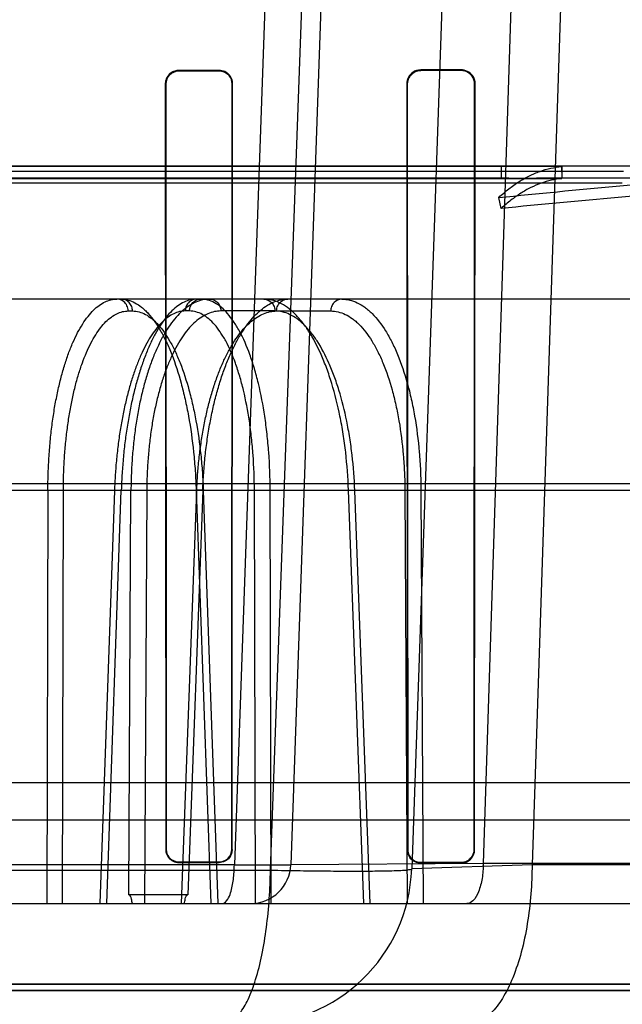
# Model space of a CAD drawing. Header units: millimetres. Extents: x 0 to 297, y 0 to 210.
# Tile 404 of 499: x 240.583 to 240.687, y 159.979 to 160.15. Entities that reach past the tile are written whole.
import ezdxf

# ---------------------------------------------------------------- set-up
doc = ezdxf.new("R2010")
doc.units = ezdxf.units.MM
doc.header["$LTSCALE"] = 16.335
doc.layers.get('0').update_dxf_attribs({"linetype": 'CONTINUOUS'})
for name, color, linetype in [('AXES_REF', 7, 'CONTINUOUS'), ('INTFCLR_1', 7, 'CONTINUOUS'), ('INTFCLR_144815', 7, 'CONTINUOUS'), ('INTFCLR_72935', 7, 'CONTINUOUS')]:
    doc.layers.add(name, color=color, linetype=linetype)

msp = doc.modelspace()

# ---------------------------------------------------------------- linework, layer by layer
at = {"color": 7, "linetype": 'Continuous'}
for radius in [6.787079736, 6.7865, 6.743039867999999]:
    msp.add_circle((241.4889109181, 154.7114647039), radius, dxfattribs=at)
for radius, start, end in [(6.72, 278.2771290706, 261.7228709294), (6.874, 113.0826918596, 346.8308908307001)]:
    msp.add_arc((241.4889109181, 154.7114647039), radius, start, end, dxfattribs=at)
at = {"layer": 'AXES_REF', "color": 9, "linetype": 'Continuous'}
msp.add_arc((241.4889109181, 154.7114647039), 6.191158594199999, 94.4118118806, 85.5881881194, dxfattribs=at)
at = {"layer": 'INTFCLR_1', "color": 6, "linetype": 'Continuous'}
for p, q in [((240.6172152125, 160.1412047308), (240.6102152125, 160.1411907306)), ((240.6172152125, 160.1411158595), (240.6102152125, 160.1411028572)), ((240.6592152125, 160.1413045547), (240.6522152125, 160.1412858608)), ((240.6592152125, 160.1412078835), (240.6522152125, 160.1411907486)), ((240.6078829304, 160.1388507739), (240.6079657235, 160.0058507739)), ((240.6079700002, 160.1388507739), (240.6080474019, 160.0058507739)), ((240.6194028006, 160.0058507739), (240.6194817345, 160.1388507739)), ((240.6194861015, 160.0058507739), (240.6195707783, 160.1388507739)), ((240.6497899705, 160.1388507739), (240.6498793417, 160.0058507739)), ((240.6498839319, 160.1388507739), (240.6499666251, 160.0058507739)), ((240.6614899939, 160.0058507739), (240.6615749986, 160.1388507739)), ((240.6615797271, 160.0058507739), (240.6616720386, 160.1388507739)), ((240.6102152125, 160.0036791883), (240.6172152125, 160.0036669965)), ((240.6172152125, 160.0035841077), (240.6102152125, 160.0035971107)), ((240.6522152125, 160.003597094), (240.6592152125, 160.0035811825)), ((240.6522152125, 160.0035092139), (240.6592152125, 160.0034920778)), ((240.8261591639, 159.98247797), (240.023271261, 159.98247797)), ((240.8471314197, 159.9813507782), (240.0022990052, 159.9813507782))]:
    msp.add_line(p, q, dxfattribs=at)
at = {"layer": 'INTFCLR_1', "color": 9, "linetype": 'Continuous'}
for p, q in [((240.6102152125, 160.1411028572), (240.6102152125, 160.1411907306)), ((240.6172152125, 160.1412047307), (240.6172152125, 160.1411158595)), ((240.6522152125, 160.1411907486), (240.6522152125, 160.1412858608)), ((240.6592152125, 160.1413045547), (240.6592152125, 160.1412078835)), ((240.6078829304, 160.1388507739), (240.6079700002, 160.1388507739)), ((240.6194817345, 160.1388507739), (240.6195707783, 160.1388507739)), ((240.6497899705, 160.1388507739), (240.6498839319, 160.1388507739)), ((240.6615749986, 160.1388507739), (240.6616720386, 160.1388507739)), ((240.6080474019, 160.0058507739), (240.6079657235, 160.0058507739)), ((240.6194861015, 160.0058507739), (240.6194028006, 160.0058507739)), ((240.6499666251, 160.0058507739), (240.6498793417, 160.0058507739)), ((240.6615797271, 160.0058507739), (240.6614899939, 160.0058507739)), ((240.6102152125, 160.0035971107), (240.6102152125, 160.0036791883)), ((240.6172152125, 160.0036669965), (240.6172152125, 160.0035841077)), ((240.6522152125, 160.0035092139), (240.6522152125, 160.003597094)), ((240.6592152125, 160.0035811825), (240.6592152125, 160.0034920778))]:
    msp.add_line(p, q, dxfattribs=at)
at = {"layer": 'INTFCLR_1', "color": 6, "linetype": 'Continuous'}
for points, knots in [([(240.6102152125, 160.1411907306), (240.609760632, 160.1411898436), (240.6085479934, 160.1408437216), (240.6078819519, 160.1395825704), (240.6078829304, 160.1388507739)], [0, 0, 0, 0, 0.3831672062, 1, 1, 1, 1]), ([(240.6102152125, 160.1411028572), (240.6096347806, 160.1411018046), (240.6084393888, 160.1406121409), (240.6079692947, 160.1394176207), (240.6079700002, 160.1388507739)], [0, 0, 0, 0, 0.505920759, 1, 1, 1, 1]), ([(240.6195707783, 160.1388507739), (240.6195715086, 160.139383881), (240.6191466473, 160.1406240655), (240.6178827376, 160.1412060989), (240.6172152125, 160.1412047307)], [0, 0, 0, 0, 0.4440216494, 1, 1, 1, 1]), ([(240.6194817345, 160.1388507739), (240.6194823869, 160.1393641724), (240.6190730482, 160.1405575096), (240.6178570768, 160.1411170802), (240.6172152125, 160.1411158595)], [0, 0, 0, 0, 0.4443994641, 1, 1, 1, 1]), ([(240.6522152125, 160.1412858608), (240.6517312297, 160.1412845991), (240.6504676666, 160.1409125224), (240.6497888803, 160.1396016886), (240.6497899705, 160.1388507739)], [0, 0, 0, 0, 0.391922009, 1, 1, 1, 1]), ([(240.6522152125, 160.1411907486), (240.6517518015, 160.1411896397), (240.6505376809, 160.140834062), (240.649882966, 160.139574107), (240.6498839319, 160.1388507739)], [0, 0, 0, 0, 0.3904898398, 1, 1, 1, 1]), ([(240.6616720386, 160.1388507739), (240.6616727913, 160.139351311), (240.6612889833, 160.1406329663), (240.6599637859, 160.1413066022), (240.6592152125, 160.1413045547)], [0, 0, 0, 0, 0.4007141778, 1, 1, 1, 1]), ([(240.6615749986, 160.1388507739), (240.6615756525, 160.1393261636), (240.6612125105, 160.1405559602), (240.6599392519, 160.1412096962), (240.6592152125, 160.1412078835)], [0, 0, 0, 0, 0.3963460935, 1, 1, 1, 1]), ([(240.6079657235, 160.0058507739), (240.6079657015, 160.0053595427), (240.608352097, 160.0041788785), (240.6095598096, 160.0035982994), (240.6102152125, 160.0035971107)], [0, 0, 0, 0, 0.4284111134, 1, 1, 1, 1]), ([(240.6080474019, 160.0058507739), (240.6080473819, 160.005375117), (240.6084222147, 160.0042368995), (240.6095858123, 160.0036802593), (240.6102152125, 160.0036791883)], [0, 0, 0, 0, 0.4304361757, 1, 1, 1, 1]), ([(240.6172152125, 160.0036669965), (240.6177965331, 160.0036659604), (240.6189634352, 160.0041589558), (240.6194028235, 160.0053168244), (240.6194028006, 160.0058507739)], [0, 0, 0, 0, 0.5212378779, 1, 1, 1, 1]), ([(240.6194861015, 160.0058507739), (240.6194861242, 160.0053540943), (240.6190940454, 160.0041634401), (240.6178744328, 160.0035828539), (240.6172152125, 160.0035841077)], [0, 0, 0, 0, 0.4296903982, 1, 1, 1, 1]), ([(240.6498793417, 160.0058507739), (240.6498793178, 160.0053539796), (240.650266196, 160.0041305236), (240.6515217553, 160.0035108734), (240.6522152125, 160.0035092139)], [0, 0, 0, 0, 0.417385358, 1, 1, 1, 1]), ([(240.6499666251, 160.0058507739), (240.6499666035, 160.0053687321), (240.6503431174, 160.0041902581), (240.6515513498, 160.0035985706), (240.6522152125, 160.003597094)], [0, 0, 0, 0, 0.4206643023, 1, 1, 1, 1]), ([(240.6592152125, 160.0035811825), (240.6596897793, 160.0035800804), (240.6608783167, 160.0039457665), (240.6614900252, 160.0051688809), (240.6614899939, 160.0058507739)], [0, 0, 0, 0, 0.4103623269, 1, 1, 1, 1]), ([(240.6592152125, 160.0034920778), (240.6597981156, 160.0034906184), (240.6610515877, 160.0039693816), (240.661579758, 160.0052284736), (240.6615797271, 160.0058507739)], [0, 0, 0, 0, 0.4836561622, 1, 1, 1, 1])]:
    msp.add_open_spline(points, degree=3, knots=knots, dxfattribs=at)
at = {"layer": 'INTFCLR_144815', "color": 9, "linetype": 'Continuous'}
for p, q in [((240.6391910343, 160.5483959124), (240.6198673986, 160.003166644)), ((240.6261237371, 160.0022726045), (240.6459054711, 160.5483959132)), ((240.6487152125, 160.5483959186), (240.6296766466, 160.0032203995)), ((240.6697152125, 160.5483959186), (240.6506510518, 160.0024874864)), ((240.68063732, 160.5483959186), (240.6630775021, 160.0034036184)), ((240.6896668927, 160.5483959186), (240.6715488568, 160.0032203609)), ((240.7645749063, 160.124564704), (240.4247152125, 160.1245647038)), ((240.6675376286, 160.122464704), (240.0072747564, 160.1224647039)), ((240.9008421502, 160.1224647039), (240.678370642, 160.122464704)), ((240.8751679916, 160.1014647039), (240.0486734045, 160.1014647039)), ((240.6014420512, 160.099401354), (240.6021864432, 160.099401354)), ((240.6120763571, 160.099401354), (240.6113319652, 160.099401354)), ((240.6269119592, 160.099401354), (240.6175258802, 160.099401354)), ((240.6272035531, 160.099401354), (240.6365981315, 160.099401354)), ((240.9525085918, 160.0693955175), (239.96197662, 160.0693955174)), ((240.022855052, 160.0682964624), (240.9060489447, 160.0682964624)), ((240.5874941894, 160.068296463), (240.5873164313, 159.9964647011)), ((240.5900050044, 159.9964647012), (240.5901775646, 160.0682232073)), ((240.5990513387, 160.0682232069), (240.5965400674, 159.9964647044)), ((240.5977229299, 159.9964647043), (240.6002318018, 160.0682964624)), ((240.6015436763, 159.9979918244), (240.6019195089, 160.0682964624)), ((240.6046615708, 160.0682232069), (240.6042830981, 159.9964647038)), ((240.6106779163, 159.9964647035), (240.6133449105, 160.0682232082)), ((240.6143812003, 160.0682964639), (240.6117732, 159.9979918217)), ((240.6132388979, 160.0682964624), (240.6157684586, 159.9964647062)), ((240.6146156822, 160.0682802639), (240.6132388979, 160.0682964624)), ((240.6144723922, 160.0682232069), (240.616994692, 159.9964647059)), ((240.6233461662, 160.0682232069), (240.6260826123, 160.0682964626)), ((240.6235297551, 159.9964647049), (240.6233461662, 160.0682232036)), ((240.6262617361, 159.9964647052), (240.6260826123, 160.0682964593)), ((240.6396851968, 160.0682964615), (240.6409560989, 160.0682613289)), ((240.642373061, 159.996464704), (240.6396852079, 160.0682964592)), ((240.6434577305, 159.9964647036), (240.6407772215, 160.0682232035)), ((240.6494679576, 160.0682232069), (240.6522607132, 160.0682964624)), ((240.6494679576, 160.0682232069), (240.6498585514, 159.9964647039)), ((240.6522607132, 160.0682964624), (240.6526471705, 159.9964647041)), ((240.7466515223, 160.0109532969), (240.1027789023, 160.0109532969)), ((240.6198670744, 160.0031671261), (240.2295632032, 160.003163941)), ((240.619867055, 160.0031666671), (240.6296766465, 160.0032203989)), ((240.663077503, 160.0034036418), (240.6296766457, 160.0032203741)), ((240.6715488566, 160.0032203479), (240.6506510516, 160.0024874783)), ((241.0147345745, 160.0034036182), (240.6630775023, 160.003403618)), ((241.0357329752, 160.003220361), (240.6715488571, 160.0032203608)), ((240.2233066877, 160.0022726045), (240.6261237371, 160.0022726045)), ((239.8751081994, 159.9964647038), (241.007734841, 159.996464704))]:
    msp.add_line(p, q, dxfattribs=at)
at = {"layer": 'INTFCLR_144815', "color": 6, "linetype": 'Continuous'}
for p, q in [((240.6766653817, 160.1244992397), (240.4247152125, 160.1244992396)), ((240.6662152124, 160.1245647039), (240.6662152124, 160.1224022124)), ((240.676665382, 160.1244992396), (240.6767152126, 160.1224016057)), ((240.6767152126, 160.1245647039), (240.6767152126, 160.1224647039)), ((240.4247152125, 160.1236965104), (240.6873960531, 160.1236965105)), ((240.4247152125, 160.1224016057), (240.6767152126, 160.1224016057)), ((240.6872152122, 160.121627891), (240.4247152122, 160.1216278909)), ((240.6675376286, 160.122464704), (240.6767152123, 160.1224647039)), ((240.6662152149, 160.1172221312), (240.6657716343, 160.1191255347)), ((240.5874941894, 160.0682964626), (240.5901775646, 160.0682232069)), ((240.5989075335, 160.0682773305), (240.6002318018, 160.0682964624)), ((240.6046615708, 160.0682232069), (240.6019195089, 160.0682964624)), ((240.6143812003, 160.0682964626), (240.6131657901, 160.0682599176)), ((240.8198920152, 160.0174647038), (240.0806815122, 160.0174647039)), ((240.6117732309, 159.9979918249), (240.6015436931, 159.9979918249))]:
    msp.add_line(p, q, dxfattribs=at)
for centre, radius, start, end in [((240.6787733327, 158.8619081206), 1.2605566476, 90.01830291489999, 90.5708106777), ((240.6675391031, 160.1084100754), 0.0140546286, 90.006005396, 95.4050501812)]:
    msp.add_arc(centre, radius, start, end, dxfattribs=at)
at = {"layer": 'INTFCLR_144815', "color": 9, "linetype": 'Continuous'}
for centre, radius, start, end in [((240.622680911, 160.0034647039), 0.006999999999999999, 269.9999999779, 357.9999351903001), ((240.6226681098, 160.0034647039), 0.028, 270.000000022, 357.9999352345)]:
    msp.add_arc(centre, radius, start, end, dxfattribs=at)
at = {"layer": 'INTFCLR_144815', "color": 6, "linetype": 'Continuous'}
for points, knots in [([(240.6657716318, 160.1191255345), (240.6663276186, 160.1196438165), (240.6674543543, 160.1206115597), (240.6692326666, 160.1218708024), (240.6710488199, 160.122896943), (240.6728959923, 160.1236870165), (240.6747674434, 160.1242360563), (240.676034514, 160.1244392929), (240.6766653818, 160.1244992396)], [0, 0, 0, 0, 0.1844280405, 0.3598382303, 0.5279033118, 0.6896267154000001, 0.8462369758, 1, 1, 1, 1]), ([(240.6657716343, 160.1191255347), (240.6725570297, 160.1197943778), (240.686135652, 160.1211364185), (240.7065346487, 160.1229149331), (240.7269983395, 160.1242122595), (240.7406704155, 160.1245645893), (240.7475162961, 160.1245647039)], [0, 0, 0, 0, 0.2495910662, 0.4994364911, 0.7495091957, 1, 1, 1, 1]), ([(240.6767152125, 160.1224016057), (240.6761065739, 160.1223437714), (240.6748844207, 160.1221476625), (240.6730797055, 160.1216179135), (240.6712990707, 160.1208559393), (240.6695489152, 160.1198667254), (240.667835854, 160.1186533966), (240.6667506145, 160.1177212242), (240.6662152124, 160.117222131)], [0, 0, 0, 0, 0.1539079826, 0.3105981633, 0.4723536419, 0.6404045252, 0.8157401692, 1, 1, 1, 1]), ([(240.7475162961, 160.1224647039), (240.7407252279, 160.1224644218), (240.7271509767, 160.1221243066), (240.7068154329, 160.120873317), (240.6865092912, 160.1191589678), (240.6729808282, 160.1178662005), (240.6662152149, 160.1172221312)], [0, 0, 0, 0, 0.2498861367, 0.499769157, 0.7498206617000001, 1, 1, 1, 1]), ([(240.5874941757, 160.0682964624), (240.5874975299, 160.0692849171), (240.5875343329, 160.0712574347), (240.5876802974, 160.0741959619), (240.5879163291, 160.0770835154), (240.5882393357, 160.0798846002), (240.5886454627, 160.0825737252), (240.5891306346, 160.0851361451), (240.5896923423, 160.0875638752), (240.5903273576, 160.0898428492), (240.5910299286, 160.0919524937), (240.5917942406, 160.0938774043), (240.5926146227, 160.0956065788), (240.5934874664, 160.0971328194), (240.5944065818, 160.098444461), (240.5953644, 160.0995303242), (240.5963544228, 160.1003841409), (240.5973720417, 160.1010017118), (240.5984170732, 160.101379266), (240.5991315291, 160.1014647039), (240.599481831, 160.1014647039)], [0, 0, 0, 0, 0.079168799, 0.1579830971, 0.2356087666, 0.3111716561, 0.3837733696, 0.4533841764, 0.5199983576, 0.5832953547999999, 0.6427983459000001, 0.6980067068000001, 0.7490757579, 0.7959641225, 0.8386637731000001, 0.8771380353, 0.9116414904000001, 0.9429861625, 0.9719432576, 1, 1, 1, 1]), ([(240.6132921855, 160.1014647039), (240.6129329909, 160.1014647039), (240.6121910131, 160.1013745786), (240.6110989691, 160.1009762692), (240.6100229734, 160.1003191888), (240.6089776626, 160.0994164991), (240.60796998, 160.0982831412), (240.607002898, 160.0969297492), (240.6060783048, 160.0953614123), (240.6052011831, 160.0935865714), (240.6043805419, 160.0916247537), (240.6036214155, 160.0894920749), (240.6029276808, 160.0872017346), (240.6023023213, 160.0847632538), (240.6017516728, 160.0822008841), (240.6012802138, 160.0795418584), (240.6008910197, 160.0768150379), (240.6005839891, 160.0740297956), (240.6003586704, 160.0711856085), (240.6002647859, 160.0692672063), (240.6002318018, 160.0682964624)], [0, 0, 0, 0, 0.0285296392, 0.0587262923, 0.09165752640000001, 0.1281163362, 0.1680339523, 0.2118364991, 0.260033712, 0.3124831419, 0.3689612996, 0.4288425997, 0.4922091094, 0.5589724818, 0.6287344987, 0.7003264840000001, 0.773420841, 0.8474726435, 0.9228525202, 1, 1, 1, 1]), ([(240.615607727, 160.1014647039), (240.6152037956, 160.1014647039), (240.6143776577, 160.1013766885), (240.6131611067, 160.1009827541), (240.6119710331, 160.1003320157), (240.610821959, 160.0994372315), (240.609721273, 160.0983115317), (240.6086724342, 160.0969647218), (240.6076778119, 160.0954027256), (240.6067430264, 160.0936344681), (240.6058770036, 160.0916772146), (240.6050856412, 160.0895467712), (240.604373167, 160.0872578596), (240.6037427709, 160.0848211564), (240.6031999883, 160.0822575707), (240.602749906, 160.0795936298), (240.6023946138, 160.0768509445), (240.6021348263, 160.074048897), (240.6019702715, 160.0711900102), (240.6019255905, 160.0692674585), (240.6019195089, 160.0682964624)], [0, 0, 0, 0, 0.0315576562, 0.0643500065, 0.0992833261, 0.1369828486, 0.1777218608, 0.2219767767, 0.270113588, 0.3222126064, 0.3780948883, 0.4372084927, 0.4996720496, 0.5653007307, 0.6337761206, 0.7043328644, 0.7763181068, 0.8497923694, 0.9241382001, 1, 1, 1, 1]), ([(240.6143812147, 160.0682964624), (240.6144170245, 160.0692857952), (240.6145226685, 160.0712620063), (240.6147844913, 160.0742071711), (240.6151494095, 160.0771093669), (240.6156127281, 160.0799262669), (240.6161673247, 160.0826272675), (240.616806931, 160.0851944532), (240.6175293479, 160.0876237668), (240.6183312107, 160.0899037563), (240.619203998, 160.0920113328), (240.6201397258, 160.0939312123), (240.6211319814, 160.0956534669), (240.6221776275, 160.0971731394), (240.6232688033, 160.0984776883), (240.624395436, 160.0995557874), (240.6255461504, 160.1003993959), (240.6267179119, 160.1010079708), (240.6279105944, 160.1013799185), (240.6287217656, 160.1014647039), (240.6291217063, 160.1014647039)], [0, 0, 0, 0, 0.0766684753, 0.1532285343, 0.2289393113, 0.3031443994, 0.3742574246, 0.4424226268, 0.5079731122, 0.5704647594, 0.6295138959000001, 0.6845379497, 0.735753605, 0.7833054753, 0.8272198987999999, 0.8672387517, 0.9037796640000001, 0.9373529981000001, 0.9690268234, 1, 1, 1, 1]), ([(240.6021827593, 159.9964647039), (240.6021265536, 159.9967260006), (240.6019808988, 159.997177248), (240.6018339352, 159.9979918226), (240.6015436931, 159.9979918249)], [0, 0, 0, 0, 0.479400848, 1, 1, 1, 1]), ([(240.6111623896, 159.9964647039), (240.6112168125, 159.9967383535), (240.6113513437, 159.9971851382), (240.6114978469, 159.9979917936), (240.6117732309, 159.9979918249)], [0, 0, 0, 0, 0.5032692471, 1, 1, 1, 1])]:
    msp.add_open_spline(points, degree=3, knots=knots, dxfattribs=at)
at = {"layer": 'INTFCLR_144815', "color": 9, "linetype": 'Continuous'}
for points, knots in [([(240.6014420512, 160.099401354), (240.6014368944, 160.0997178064), (240.6012898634, 160.1003500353), (240.6006359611, 160.1011949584), (240.5998939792, 160.1014647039), (240.5994818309, 160.1014647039)], [0, 0, 0, 0, 0.3048582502, 0.6030047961, 1, 1, 1, 1]), ([(240.6002262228, 160.1014647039), (240.6010428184, 160.1014647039), (240.6023363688, 160.1010825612), (240.6036056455, 160.1002085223), (240.6043519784, 160.0995515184), (240.605581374, 160.0982875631), (240.6068457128, 160.0964253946), (240.6079212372, 160.0943425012), (240.6085415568, 160.0929639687), (240.6095035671, 160.0906178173), (240.6103038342, 160.0881143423), (240.6109836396, 160.0854938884), (240.6114327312, 160.0835841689), (240.612139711, 160.0800647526), (240.6126424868, 160.076447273), (240.6129455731, 160.0732637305), (240.6131159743, 160.071063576), (240.613200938, 160.0694054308), (240.613238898, 160.0682964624)], [0, 0, 0, 0, 0.0649583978, 0.1020450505, 0.1223714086, 0.1439467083, 0.2421985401, 0.2996109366, 0.3304601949, 0.3624032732, 0.5013049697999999, 0.5389808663, 0.5777705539, 0.6573437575, 0.8244669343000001, 0.8679587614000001, 0.9117323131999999, 1, 1, 1, 1]), ([(240.6021864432, 160.099401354), (240.6021822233, 160.0996603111), (240.6020800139, 160.1001971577), (240.6016461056, 160.1008950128), (240.6009852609, 160.1013598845), (240.6004692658, 160.1014647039), (240.6002262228, 160.1014647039)], [0, 0, 0, 0, 0.2479558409, 0.511137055, 0.7673131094, 1, 1, 1, 1]), ([(240.6132921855, 160.1014647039), (240.6129944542, 160.1014647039), (240.6123814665, 160.1013091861), (240.6115806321, 160.1005970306), (240.6113390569, 160.0998365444), (240.6113319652, 160.099401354)], [0, 0, 0, 0, 0.2866264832, 0.5809857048, 1, 1, 1, 1]), ([(240.6120763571, 160.099401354), (240.612080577, 160.0996603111), (240.6121827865, 160.1001971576), (240.6126166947, 160.1008950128), (240.6132775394, 160.1013598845), (240.6137935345, 160.1014647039), (240.6140365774, 160.1014647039)], [0, 0, 0, 0, 0.2479558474, 0.5111370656, 0.7673131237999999, 1, 1, 1, 1]), ([(240.626082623, 160.0682964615), (240.6260750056, 160.0704823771), (240.6259548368, 160.0737317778), (240.6256126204, 160.0774889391), (240.6253624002, 160.0795763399), (240.6249496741, 160.0825276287), (240.6243252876, 160.0858307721), (240.623482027, 160.0889927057), (240.6229623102, 160.0906583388), (240.6222023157, 160.0928609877), (240.6213206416, 160.094924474), (240.6202585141, 160.0967783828), (240.6195938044, 160.0978139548), (240.618460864, 160.0993018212), (240.6169476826, 160.1006528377), (240.6152697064, 160.1013511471), (240.6144389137, 160.1014647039), (240.6140365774, 160.1014647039)], [0, 0, 0, 0, 0.1750191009, 0.2600664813, 0.3020160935, 0.3433314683, 0.4986695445, 0.5707318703, 0.6052417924, 0.6383403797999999, 0.7573297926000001, 0.7839802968, 0.8093725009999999, 0.8557720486, 0.9337884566, 0.9677864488, 1, 1, 1, 1]), ([(240.615607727, 160.1014647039), (240.6158994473, 160.1014647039), (240.6165026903, 160.101307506), (240.6172858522, 160.1005916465), (240.6175189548, 160.0998356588), (240.6175258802, 160.099401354)], [0, 0, 0, 0, 0.2837306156, 0.5775362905, 1, 1, 1, 1]), ([(240.6396851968, 160.0682964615), (240.6396054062, 160.0704855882), (240.639363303, 160.0737391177), (240.6388549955, 160.0774912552), (240.6385046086, 160.0795775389), (240.6379408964, 160.082536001), (240.6371242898, 160.0858446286), (240.6360716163, 160.0889969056), (240.635430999, 160.090660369), (240.6344953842, 160.0928752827), (240.6334269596, 160.0949418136), (240.6321755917, 160.0967811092), (240.6313879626, 160.097820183), (240.6300374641, 160.0993266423), (240.6279288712, 160.1009465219), (240.625920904, 160.1014647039), (240.6249938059, 160.1014647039)], [0, 0, 0, 0, 0.1699502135, 0.252771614, 0.2936967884, 0.3340584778, 0.4864298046, 0.5575694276, 0.5917772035, 0.624689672, 0.7441455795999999, 0.7712468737, 0.7972332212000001, 0.8452365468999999, 0.9280736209, 1, 1, 1, 1]), ([(240.6249938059, 160.1014647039), (240.6254849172, 160.1014647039), (240.6262760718, 160.1010911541), (240.6268061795, 160.10019508), (240.626907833, 160.0996601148), (240.6269119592, 160.099401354)], [0, 0, 0, 0, 0.4800026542, 0.7470600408, 1, 1, 1, 1]), ([(240.6272035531, 160.099401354), (240.6272085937, 160.0997174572), (240.6273513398, 160.1003465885), (240.6279869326, 160.1011908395), (240.628717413, 160.1014647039), (240.6291217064, 160.1014647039)], [0, 0, 0, 0, 0.3077082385, 0.6064937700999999, 1, 1, 1, 1]), ([(240.6385162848, 160.1014647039), (240.6380251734, 160.1014647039), (240.6372340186, 160.1010911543), (240.6367039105, 160.10019508), (240.6366022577, 160.0996601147), (240.6365981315, 160.099401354)], [0, 0, 0, 0, 0.4800027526, 0.7470601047, 1, 1, 1, 1]), ([(240.6385162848, 160.1014647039), (240.6394331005, 160.1014647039), (240.6408698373, 160.1011014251), (240.6423181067, 160.1002148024), (240.6431518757, 160.0995542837), (240.6444959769, 160.0983061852), (240.6458831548, 160.0964452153), (240.6470499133, 160.0943463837), (240.6477131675, 160.0929653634), (240.6487299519, 160.0906259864), (240.649562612, 160.0881196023), (240.6502528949, 160.085494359), (240.6507019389, 160.083585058), (240.651391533, 160.0800665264), (240.6518472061, 160.0764469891), (240.6520886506, 160.0732634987), (240.65221092, 160.0710629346), (240.6522537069, 160.0694049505), (240.6522607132, 160.0682964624)], [0, 0, 0, 0, 0.0716207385, 0.1110562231, 0.1322968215, 0.1546121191, 0.2542268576, 0.3115592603, 0.3422079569, 0.3738565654, 0.5108019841, 0.5478335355, 0.5859269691, 0.6639999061, 0.8278397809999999, 0.8704798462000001, 0.9134042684, 1, 1, 1, 1]), ([(240.5901775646, 160.0682232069), (240.5901797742, 160.069143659), (240.5902117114, 160.0709754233), (240.5903430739, 160.0737009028), (240.5905570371, 160.0763763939), (240.5908514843, 160.0789819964), (240.5912245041, 160.081498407), (240.5916734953, 160.0839077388), (240.5921950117, 160.0861934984), (240.5927856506, 160.0883399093), (240.5934407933, 160.0903320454), (240.5941563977, 160.0921557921), (240.5949268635, 160.0937986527), (240.5957475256, 160.0952493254), (240.5966128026, 160.0964983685), (240.5975180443, 160.0975373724), (240.5984586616, 160.0983587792), (240.599430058, 160.0989555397), (240.6004273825, 160.0993199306), (240.6011092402, 160.0994012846), (240.6014420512, 160.099401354)], [0, 0, 0, 0, 0.07841285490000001, 0.1560419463, 0.2324151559, 0.3070238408, 0.3793822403, 0.4490823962, 0.5157552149, 0.5790496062, 0.6386620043, 0.6943235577, 0.7458454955, 0.793116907, 0.8361474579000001, 0.8750744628, 0.9102185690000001, 0.9421338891, 0.9716480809, 1, 1, 1, 1]), ([(240.6113319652, 160.099401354), (240.6109975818, 160.0994012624), (240.610310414, 160.0993189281), (240.6093019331, 160.0989537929), (240.6083118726, 160.0983567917), (240.6073449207, 160.0975351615), (240.6064059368, 160.0964956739), (240.6054999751, 160.0952460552), (240.6046321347, 160.0937949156), (240.6038082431, 160.0921516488), (240.6030333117, 160.0903274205), (240.6023133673, 160.0883348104), (240.6016529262, 160.086188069), (240.6010570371, 160.0839018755), (240.6005295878, 160.0814917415), (240.6000746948, 160.0789745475), (240.5996956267, 160.0763692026), (240.5993948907, 160.0736956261), (240.5991750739, 160.0709732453), (240.5990835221, 160.0691429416), (240.5990513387, 160.0682232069)], [0, 0, 0, 0, 0.028259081, 0.0578644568, 0.08999732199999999, 0.125446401, 0.1647247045, 0.2081035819, 0.2556841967, 0.3074654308, 0.3633351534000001, 0.4230893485, 0.4864387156, 0.5530842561, 0.6226960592, 0.6948920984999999, 0.7692153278, 0.8451537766, 0.9222247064, 1, 1, 1, 1]), ([(240.6021864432, 160.099401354), (240.6029558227, 160.099401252), (240.604174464, 160.0990423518), (240.6053711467, 160.0982205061), (240.6060749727, 160.0976029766), (240.6072338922, 160.0964151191), (240.6084264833, 160.0946647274), (240.6094416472, 160.0927065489), (240.6100272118, 160.0914106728), (240.6109354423, 160.089205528), (240.61169151, 160.0868522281), (240.6123341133, 160.0843888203), (240.6127586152, 160.0825937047), (240.6134270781, 160.0792855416), (240.6139038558, 160.0758850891), (240.614192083, 160.0728924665), (240.6143543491, 160.0708243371), (240.6144357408, 160.0692656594), (240.6144723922, 160.068223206)], [0, 0, 0, 0, 0.0650671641, 0.1022046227, 0.1225519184, 0.1441464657, 0.2424456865, 0.2998698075, 0.3307210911, 0.3626630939, 0.5015423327, 0.5392069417, 0.5779831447, 0.6575247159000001, 0.8245673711, 0.8680352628, 0.9117842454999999, 1, 1, 1, 1]), ([(240.6175258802, 160.099401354), (240.6171487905, 160.0994013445), (240.6163801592, 160.0993206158), (240.615249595, 160.0989593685), (240.6141447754, 160.0983636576), (240.613073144, 160.0975424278), (240.6120410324, 160.0965027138), (240.6110542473, 160.0952524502), (240.6101180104, 160.0938003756), (240.6092384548, 160.092156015), (240.6084209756, 160.0903307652), (240.607671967, 160.0883372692), (240.6069959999, 160.0861898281), (240.6063982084, 160.0839030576), (240.6058824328, 160.0814924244), (240.6054527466, 160.0789747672), (240.6051122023, 160.0763690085), (240.604862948, 160.0736950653), (240.6047072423, 160.0709723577), (240.6046664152, 160.0691425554), (240.6046615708, 160.0682232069)], [0, 0, 0, 0, 0.0313345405, 0.0636810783, 0.0980261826, 0.1351139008, 0.1754730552, 0.2194521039, 0.2672297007, 0.3188558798, 0.3742641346, 0.4332984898, 0.4957149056, 0.5612561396, 0.6296325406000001, 0.7004982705, 0.7734299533, 0.8479489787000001, 0.9236050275, 1, 1, 1, 1]), ([(240.6233461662, 160.0682232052), (240.6233408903, 160.0702778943), (240.6232310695, 160.0733322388), (240.6229132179, 160.0768640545), (240.6226804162, 160.0788262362), (240.6222959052, 160.0816003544), (240.6217127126, 160.0847051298), (240.6209246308, 160.0876775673), (240.6204386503, 160.0892433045), (240.6197279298, 160.0913136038), (240.6189028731, 160.0932532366), (240.6179080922, 160.094996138), (240.6172855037, 160.0959694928), (240.6162243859, 160.0973677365), (240.6148063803, 160.0986377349), (240.6132329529, 160.0992949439), (240.6124536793, 160.0994013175), (240.6120763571, 160.099401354)], [0, 0, 0, 0, 0.1751187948, 0.260207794, 0.3021774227, 0.3435113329, 0.4989070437, 0.5709844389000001, 0.6054992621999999, 0.6386014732, 0.7575784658, 0.7842197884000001, 0.8096010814, 0.8559717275, 0.9338965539, 0.9678413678, 1, 1, 1, 1]), ([(240.6133449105, 160.0682232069), (240.6133791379, 160.0691442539), (240.6134785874, 160.0709774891), (240.6137216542, 160.0737033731), (240.6140567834, 160.0763792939), (240.6144809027, 160.0789853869), (240.6149911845, 160.0815023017), (240.6155840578, 160.0839121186), (240.6162550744, 160.0861984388), (240.6169998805, 160.0883455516), (240.6178127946, 160.0903385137), (240.6186886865, 160.0921629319), (240.6196207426, 160.0938063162), (240.620603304, 160.0952574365), (240.6216299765, 160.0965068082), (240.6226950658, 160.0975454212), (240.6237919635, 160.0983652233), (240.6249138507, 160.0989595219), (240.6260534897, 160.0993201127), (240.6268257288, 160.0994013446), (240.6272035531, 160.099401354)], [0, 0, 0, 0, 0.0759503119, 0.1512526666, 0.2254704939, 0.2981304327, 0.368779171, 0.4370376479, 0.5025686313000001, 0.5650577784, 0.6242310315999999, 0.6798382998, 0.7317118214, 0.7797772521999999, 0.8240743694, 0.8647427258, 0.9020727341, 0.9365434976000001, 0.9688657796, 1, 1, 1, 1]), ([(240.6407772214, 160.0682232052), (240.6407003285, 160.0702810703), (240.6404697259, 160.0733394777), (240.6399877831, 160.0768663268), (240.6396561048, 160.0788274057), (240.6391227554, 160.0816085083), (240.6383512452, 160.0847188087), (240.6373570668, 160.0876816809), (240.6367522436, 160.089245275), (240.6358691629, 160.0913276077), (240.6348607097, 160.0932700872), (240.6336808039, 160.0949988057), (240.6329378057, 160.095975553), (240.631666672, 160.0973922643), (240.6300077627, 160.0986510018), (240.6282230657, 160.0992954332), (240.6273410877, 160.0994013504), (240.6269119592, 160.099401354)], [0, 0, 0, 0, 0.1697690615, 0.2525073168, 0.2933942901, 0.3337194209, 0.4859645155, 0.557056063, 0.5912442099, 0.6241403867, 0.743558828, 0.7706578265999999, 0.796644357, 0.8446554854, 0.9275496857, 0.9646225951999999, 1, 1, 1, 1]), ([(240.6365981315, 160.099401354), (240.6374583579, 160.0994013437), (240.6388066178, 160.0990599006), (240.6401645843, 160.0982261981), (240.6409464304, 160.0976054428), (240.6422069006, 160.0964320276), (240.6435071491, 160.0946826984), (240.6446000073, 160.0927100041), (240.6452211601, 160.0914118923), (240.6461735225, 160.0892127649), (240.6469524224, 160.0868567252), (240.6475979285, 160.0843891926), (240.6480178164, 160.0825944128), (240.6486624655, 160.079286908), (240.6490867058, 160.0758845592), (240.6493106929, 160.0728922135), (240.6494236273, 160.0708236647), (240.6494622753, 160.0692651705), (240.6494679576, 160.0682232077)], [0, 0, 0, 0, 0.071531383, 0.1109249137, 0.1321445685, 0.1544414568, 0.2540088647, 0.3113296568, 0.3419752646, 0.3736225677, 0.5105848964, 0.5476258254, 0.5857311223, 0.6638338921, 0.8277463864, 0.8704077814, 0.913355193, 1, 1, 1, 1]), ([(240.6177769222, 159.9964658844), (240.6181757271, 159.9964657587), (240.6190972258, 159.9975810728), (240.6194320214, 159.9990754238), (240.6197141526, 160.0006881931), (240.6198280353, 160.0019198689), (240.6198617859, 160.0027535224), (240.619867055, 160.0031666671)], [0, 0, 0, 0, 0.1636978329, 0.4916860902, 0.6578979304, 0.8304023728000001, 1, 1, 1, 1]), ([(240.6715488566, 160.0032203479), (240.6715428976, 160.0015300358), (240.6714061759, 159.9981023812), (240.6708083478, 159.993011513), (240.6697903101, 159.9881222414), (240.6683755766, 159.9837427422), (240.6666316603, 159.9801384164), (240.6646486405, 159.9774837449), (240.6625054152, 159.9758494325), (240.6609381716, 159.9754647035), (240.6602380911, 159.9754647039)], [0, 0, 0, 0, 0.1585239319, 0.321372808, 0.480200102, 0.6261543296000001, 0.7519661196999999, 0.8541031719, 0.9343441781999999, 1, 1, 1, 1]), ([(240.6630775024, 160.0034036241), (240.6630744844, 160.002547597), (240.6629524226, 160.0008754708), (240.6623868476, 159.9986653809), (240.6615726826, 159.9970290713), (240.6606311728, 159.996464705), (240.6602496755, 159.9964647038)], [0, 0, 0, 0, 0.3226189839, 0.6283504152, 0.8562224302, 1, 1, 1, 1]), ([(240.6177641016, 159.9754647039), (240.6182817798, 159.9754647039), (240.6194936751, 159.9758864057), (240.621017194, 159.9774887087), (240.62242982, 159.9800155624), (240.6236942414, 159.9834527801), (240.6247296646, 159.9876467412), (240.6254998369, 159.9923537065), (240.6259716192, 159.9972871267), (240.626102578, 160.0006201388), (240.6261236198, 160.0022726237)], [0, 0, 0, 0, 0.0527384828, 0.1234468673, 0.2208804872, 0.3461693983, 0.4954188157, 0.6603752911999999, 0.8316394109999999, 1, 1, 1, 1]), ([(240.6261236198, 160.0022726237), (240.6278386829, 160.0022392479), (240.6303654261, 160.0021955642), (240.6332857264, 160.0021569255), (240.6348722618, 160.0021394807), (240.6370517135, 160.0021189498), (240.6394679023, 160.0021053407), (240.6420807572, 160.002107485), (240.6438057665, 160.0021171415), (240.6453495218, 160.0021356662), (240.6468838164, 160.002162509), (240.6482697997, 160.0022156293), (240.6495627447, 160.0022562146), (240.6501579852, 160.0023742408), (240.6506479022, 160.0023970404), (240.6506510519, 160.0024874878)], [0, 0, 0, 0, 0.2095464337, 0.3087034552, 0.3567657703, 0.4033640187, 0.5749517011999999, 0.6519060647, 0.7225754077, 0.7855887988, 0.8407738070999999, 0.9090792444, 0.9588390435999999, 0.9889445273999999, 1, 1, 1, 1])]:
    msp.add_open_spline(points, degree=3, knots=knots, dxfattribs=at)
at = {"layer": 'INTFCLR_72935', "color": 6, "linetype": 'Continuous'}
for p, q in [((240.6172152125, 160.1412047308), (240.6102152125, 160.1411907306)), ((240.6102152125, 160.1411028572), (240.6172152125, 160.1411158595)), ((240.6592152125, 160.1413045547), (240.6522152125, 160.1412858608)), ((240.6522152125, 160.1411907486), (240.6592152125, 160.1412078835)), ((240.6078829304, 160.1388507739), (240.6079657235, 160.0058507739)), ((240.6080474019, 160.0058507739), (240.6079700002, 160.1388507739)), ((240.6194817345, 160.1388507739), (240.6194028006, 160.0058507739)), ((240.6194861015, 160.0058507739), (240.6195707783, 160.1388507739)), ((240.6497899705, 160.1388507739), (240.6498793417, 160.0058507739)), ((240.6499666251, 160.0058507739), (240.6498839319, 160.1388507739)), ((240.6615749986, 160.1388507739), (240.6614899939, 160.0058507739)), ((240.6615797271, 160.0058507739), (240.6616720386, 160.1388507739)), ((240.6172152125, 160.0036669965), (240.6102152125, 160.0036791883)), ((240.6102152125, 160.0035971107), (240.6172152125, 160.0035841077)), ((240.6592152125, 160.0035811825), (240.6522152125, 160.003597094)), ((240.6522152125, 160.0035092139), (240.6592152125, 160.0034920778)), ((240.023271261, 159.98247797), (240.8261591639, 159.98247797)), ((240.0022990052, 159.9813507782), (240.8471314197, 159.9813507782))]:
    msp.add_line(p, q, dxfattribs=at)
at = {"layer": 'INTFCLR_72935', "color": 9, "linetype": 'Continuous'}
for p, q in [((240.6102152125, 160.1411907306), (240.6102152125, 160.1411028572)), ((240.6172152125, 160.1411158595), (240.6172152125, 160.1412047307)), ((240.6522152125, 160.1412858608), (240.6522152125, 160.1411907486)), ((240.6592152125, 160.1412078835), (240.6592152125, 160.1413045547)), ((240.6079700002, 160.1388507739), (240.6078829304, 160.1388507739)), ((240.6195707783, 160.1388507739), (240.6194817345, 160.1388507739)), ((240.6498839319, 160.1388507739), (240.6497899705, 160.1388507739)), ((240.6616720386, 160.1388507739), (240.6615749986, 160.1388507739)), ((240.6079657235, 160.0058507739), (240.6080474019, 160.0058507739)), ((240.6194028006, 160.0058507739), (240.6194861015, 160.0058507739)), ((240.6498793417, 160.0058507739), (240.6499666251, 160.0058507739)), ((240.6614899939, 160.0058507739), (240.6615797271, 160.0058507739)), ((240.6102152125, 160.0036791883), (240.6102152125, 160.0035971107)), ((240.6172152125, 160.0035841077), (240.6172152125, 160.0036669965)), ((240.6522152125, 160.003597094), (240.6522152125, 160.0035092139)), ((240.6592152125, 160.0034920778), (240.6592152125, 160.0035811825))]:
    msp.add_line(p, q, dxfattribs=at)
at = {"layer": 'INTFCLR_72935', "color": 6, "linetype": 'Continuous'}
for points, knots in [([(240.6102152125, 160.1411907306), (240.6096191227, 160.1411895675), (240.6083784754, 160.1406888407), (240.6078821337, 160.1394466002), (240.6078829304, 160.1388507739)], [0, 0, 0, 0, 0.500110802, 1, 1, 1, 1]), ([(240.6079700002, 160.1388507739), (240.6079693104, 160.1394049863), (240.608424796, 160.1405972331), (240.6096222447, 160.1411017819), (240.6102152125, 160.1411028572)], [0, 0, 0, 0, 0.4831081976, 1, 1, 1, 1]), ([(240.6195707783, 160.1388507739), (240.6195715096, 160.1393846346), (240.6191458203, 160.1406249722), (240.6178820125, 160.1412060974), (240.6172152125, 160.1412047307)], [0, 0, 0, 0, 0.4446387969, 1, 1, 1, 1]), ([(240.6172152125, 160.1411158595), (240.617757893, 160.1411168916), (240.6189572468, 160.1406755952), (240.619482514, 160.1394642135), (240.6194817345, 160.1388507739)], [0, 0, 0, 0, 0.4693983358, 1, 1, 1, 1]), ([(240.6522152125, 160.1412858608), (240.6517418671, 160.1412846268), (240.6504806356, 160.1409233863), (240.649788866, 160.139611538), (240.6497899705, 160.1388507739)], [0, 0, 0, 0, 0.3835527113, 1, 1, 1, 1]), ([(240.6498839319, 160.1388507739), (240.6498831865, 160.1394089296), (240.6503361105, 160.1406439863), (240.6515821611, 160.1411892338), (240.6522152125, 160.1411907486)], [0, 0, 0, 0, 0.4685626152, 1, 1, 1, 1]), ([(240.6616720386, 160.1388507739), (240.6616727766, 160.139341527), (240.6612991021, 160.1406210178), (240.6599728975, 160.1413066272), (240.6592152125, 160.1413045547)], [0, 0, 0, 0, 0.3930930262, 1, 1, 1, 1]), ([(240.6592152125, 160.1412078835), (240.6596662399, 160.1412090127), (240.660890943, 160.1408721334), (240.6615760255, 160.1395973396), (240.6615749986, 160.1388507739)], [0, 0, 0, 0, 0.3766120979, 1, 1, 1, 1]), ([(240.6079657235, 160.0058507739), (240.6079657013, 160.0053542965), (240.6083577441, 160.0041725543), (240.6095648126, 160.0035982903), (240.6102152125, 160.0035971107)], [0, 0, 0, 0, 0.432894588, 1, 1, 1, 1]), ([(240.6102152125, 160.0036791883), (240.6096335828, 160.003680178), (240.6084768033, 160.0041778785), (240.6080473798, 160.0053257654), (240.6080474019, 160.0058507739)], [0, 0, 0, 0, 0.5255828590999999, 1, 1, 1, 1]), ([(240.6194861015, 160.0058507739), (240.6194861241, 160.0053572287), (240.6190974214, 160.0041672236), (240.6178774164, 160.0035828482), (240.6172152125, 160.0035841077)], [0, 0, 0, 0, 0.4270344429, 1, 1, 1, 1]), ([(240.6194028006, 160.0058507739), (240.6194028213, 160.0053692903), (240.6190218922, 160.0042216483), (240.6178474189, 160.0036658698), (240.6172152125, 160.0036669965)], [0, 0, 0, 0, 0.4323314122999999, 1, 1, 1, 1]), ([(240.6498793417, 160.0058507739), (240.6498793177, 160.0053517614), (240.6502685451, 160.004127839), (240.6515238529, 160.0035108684), (240.6522152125, 160.0035092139)], [0, 0, 0, 0, 0.4192064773, 1, 1, 1, 1]), ([(240.6522152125, 160.003597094), (240.6517381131, 160.0035981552), (240.6505615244, 160.0039720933), (240.6499665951, 160.0051822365), (240.6499666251, 160.0058507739)], [0, 0, 0, 0, 0.4164496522, 1, 1, 1, 1]), ([(240.6614899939, 160.0058507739), (240.6614900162, 160.0053648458), (240.6611095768, 160.0041747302), (240.6598863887, 160.0035796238), (240.6592152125, 160.0035811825)], [0, 0, 0, 0, 0.4199511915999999, 1, 1, 1, 1]), ([(240.6592152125, 160.0034920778), (240.659672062, 160.003490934), (240.6608993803, 160.0038332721), (240.6615797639, 160.0051081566), (240.6615797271, 160.0058507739)], [0, 0, 0, 0, 0.3808778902, 1, 1, 1, 1])]:
    msp.add_open_spline(points, degree=3, knots=knots, dxfattribs=at)

doc.saveas('drawing.dxf')
